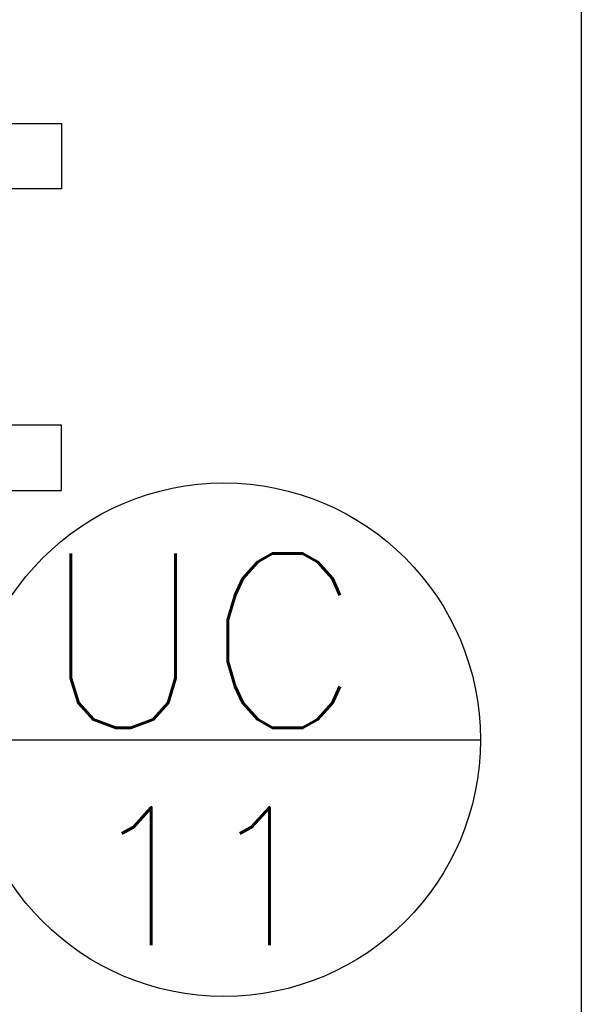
# Model space of a CAD drawing. Extents: x 40.7 to 137.4, y -250.8 to -221.5.
# Tile 272 of 320: x 123.4 to 123.9, y -240.1 to -239.2. Entities that reach past the tile are written whole.
import ezdxf

# ---------------------------------------------------------------- set-up
doc = ezdxf.new("R2010")
doc.units = 0
doc.header["$MEASUREMENT"] = 0
doc.layers.get('0').update_dxf_attribs({"linetype": 'CONTINUOUS'})
doc.layers.add('I-LIN_CHANADA', color=1, linetype='CONTINUOUS')
doc.layers.add('paredes1', color=8, linetype='CONTINUOUS')
doc.layers.add('I-TEXTOS', color=2, linetype='CONTINUOUS', lineweight=25)
doc.styles.add('ROMANS', font='romans')

msp = doc.modelspace()

# ---------------------------------------------------------------- linework, layer by layer
at = {"color": 5}
for p, q in [((123.33652, -239.3135), (123.41444, -239.3135)), ((123.41444, -239.3135), (123.41444, -239.3735)), ((123.41444, -239.3735), (123.31083, -239.3735)), ((123.41444, -239.59028), (123.34451, -239.59028)), ((123.41444, -239.65028), (123.41444, -239.59028)), ((123.26623, -239.65028), (123.41444, -239.65028))]:
    msp.add_line(p, q, dxfattribs=at)
at = {"layer": 'I-LIN_CHANADA'}
msp.add_line((123.32792, -239.87892), (123.79904, -239.87893), dxfattribs=at)
msp.add_circle((123.56348, -239.87892), 0.23556, dxfattribs=at)
at = {"layer": 'paredes1'}
msp.add_lwpolyline([(97.80494, -222.82621), (123.89159, -222.82621), (123.89159, -244.54485), (97.80494, -244.54485)], close=True, dxfattribs=at)

# ---------------------------------------------------------------- texts
at = {"layer": 'I-TEXTOS', "color": 2, "style": 'ROMANS'}
for s, height, p in [('UC', 0.16, (123.39562, -239.86804)), ('11', 0.12645, (123.43718, -240.06743))]:
    msp.add_text(s, height=height, rotation=359.99932, dxfattribs=at).set_placement(p)

doc.saveas('drawing.dxf')
